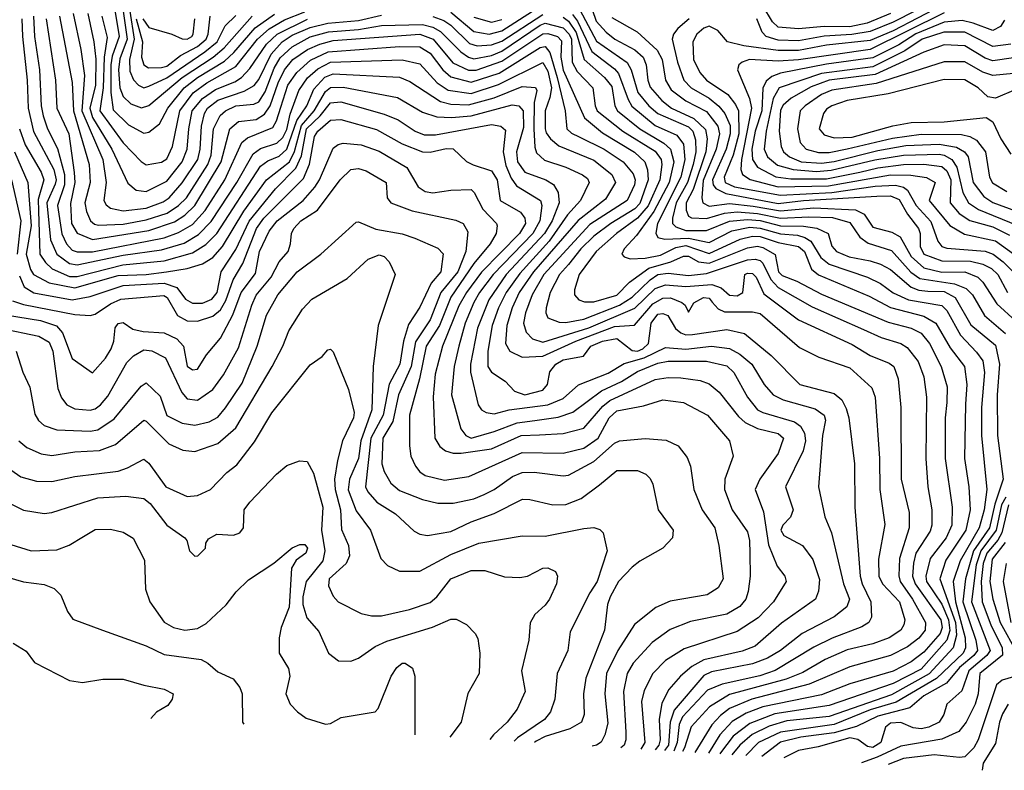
# Model space of a CAD drawing. Extents: x 501367 to 657802, y 482273 to 547541.
# Tile 257 of 656: x 589490 to 593340, y 483596 to 486531. Entities that reach past the tile are written whole.
import ezdxf

# ---------------------------------------------------------------- set-up
doc = ezdxf.new("R2010")
doc.units = 0

msp = doc.modelspace()

# ---------------------------------------------------------------- linework, layer by layer
at = {"layer": '0CON20XD'}
for points in [[(589428.7, 487571.3), (589575, 487663.5), (589625, 487677.3), (589660.9, 487660.9), (589695, 487634.6), (589765.4, 487535.4), (589875, 487403), (589889.2, 487375), (589900.2, 487315), (589910.6, 487290.6), (589933.6, 487263.6), (589994.3, 487215), (590018.2, 487185), (590027.3, 487155), (590033.6, 487085), (590030.4, 487005), (589939.7, 486745), (589920.8, 486565), (589937.8, 486455), (589919.5, 486375), (589920.4, 486330.4), (589935, 486296.7), (589955, 486275.7), (589975, 486265.2)], [(589852.3, 486625), (589878.7, 486465), (589851.6, 486388.4), (589846.6, 486355), (589846.5, 486246.5), (589855, 486179.4), (589915, 486119.8), (589975, 486088.1), (589995, 486091.2), (590036.2, 486123.8), (590069.3, 486185), (590132.7, 486265), (590185, 486304.9), (590291.1, 486368.9), (590327.6, 486402.4)], [(591714.4, 486614.4), (591744.3, 486525), (591782.5, 486482.5), (591816.3, 486455), (591895, 486412.9), (591927, 486385), (591939.8, 486355), (591945.8, 486295), (591955, 486267.7), (592000, 486215), (592038.9, 486185), (592125.4, 486145.4), (592171.5, 486101.5), (592177.4, 486065), (592172.2, 486015), (592123, 485867), (592095.1, 485815), (592096.3, 485786.3), (592105, 485762.9), (592116.7, 485756.7), (592175, 485754.2), (592245.1, 485774.9), (592295, 485779.8), (592375, 485773), (592465, 485755.2), (592575, 485760.8), (592667.4, 485757.4), (592735, 485738.8), (592775, 485680.8), (592807, 485657), (592898.9, 485628.9), (592974.2, 485544.2), (593009.4, 485519.4), (593145, 485498.8), (593190.5, 485480.5), (593215.1, 485455.1), (593261.7, 485375), (593344.3, 485305)], [(593085, 486614.6), (592905, 486521.8), (592815.1, 486484.9), (592743.9, 486473.9), (592635, 486467.5), (592535, 486448.9), (592455, 486451.4), (592408.7, 486465), (592392.3, 486482.3), (592372.6, 486535)], [(589811.6, 486545), (589832, 486462), (589820.4, 486385), (589816.6, 486265), (589803.7, 486175), (589895, 486050), (589965, 485977.3), (589985, 485964.1), (590045, 485974.8), (590065, 485987.2), (590087.3, 486035), (590116.1, 486175), (590168, 486245), (590221.6, 486285), (590335, 486348.7), (590419.2, 486455), (590465.1, 486494.9), (590525, 486530.8), (590605, 486561.5)], [(589894.9, 486564.9), (589910.4, 486455), (589881.7, 486378.3), (589876.2, 486335), (589882, 486265), (589895, 486231.4), (589925, 486202.9), (589966.7, 486186.7), (589995, 486195.9), (590124.6, 486305), (590246.8, 486385), (590289.2, 486420.8), (590398.5, 486545)], [(591175, 486560.3), (591265, 486485.1), (591325, 486474.9), (591375, 486488.2), (591495.2, 486564.8)], [(591679.4, 486569.4), (591745, 486446.7), (591864.5, 486364.4), (591880.8, 486335), (591906.7, 486246.7), (591949.8, 486195), (591985, 486164.1), (592105, 486112.4), (592121.7, 486095), (592131.8, 486061.8), (592132.9, 486015), (592122.9, 485965), (592101.2, 485895), (592056.9, 485815), (592042.2, 485755), (592042.3, 485735), (592055, 485720.8), (592095, 485706.6), (592175, 485707.7), (592265, 485743.6), (592335, 485750.3), (592385, 485745.8), (592465, 485725.2), (592554.4, 485724.4), (592606.8, 485716.8), (592650.7, 485695), (592665, 485645.6), (592683.1, 485625), (592733.6, 485603.6), (592815, 485588.6), (592855, 485574.8), (592895, 485554.4), (592976, 485486), (593005, 485473.4), (593040.6, 485469.4), (593105, 485468), (593147.2, 485445), (593208.3, 485338.3), (593305, 485258.8), (593320.5, 485185), (593311.1, 485065), (593312.7, 484905), (593335.5, 484735), (593302.5, 484637.5), (593281.2, 484545), (593219.1, 484455), (593187.6, 484345), (593177.1, 484255), (593228.8, 484105), (593234.6, 484065), (593219.9, 484045), (593165, 483997.9), (593113.1, 483936.9), (593025, 483887.3), (592969.6, 483840.4), (592845, 483808.5), (592761.8, 483768.2), (592675, 483742.5), (592543.9, 483726.1), (592465, 483706.4), (592391.4, 483650.2)], [(593095, 486586.5), (592905, 486487.9), (592815, 486449.6), (592645, 486431.1), (592535, 486411), (592455, 486410.9), (592320.8, 486429.2), (592256.7, 486445), (592219.2, 486489.2), (592185, 486505.8), (592165, 486498.5), (592136.8, 486475), (592122, 486445), (592124.8, 486375), (592149.4, 486325), (592175, 486294.4), (592258.4, 486238.4), (592289.1, 486199.1), (592299.9, 486175), (592301.2, 486085), (592279, 486001), (592244.9, 485915), (592248.2, 485895), (592285, 485878), (592465, 485844.6), (592665, 485855.3), (592835, 485880.6), (592914.7, 485884.7), (592945, 485877), (592961.2, 485865), (592994.9, 485805), (593051.8, 485741.8), (593079.4, 485665), (593095, 485644.3), (593115, 485637.5), (593265, 485626.2), (593295.8, 485615), (593335, 485584.8), (593375, 485544.3)], [(593105, 486557.5), (592815, 486414.2), (592535, 486373.7), (592455, 486368.5), (592343.3, 486375), (592314.2, 486365.8), (592301.9, 486355), (592296.5, 486335), (592343.3, 486223.3), (592351.6, 486185), (592312.1, 485985), (592309.7, 485945), (592315.5, 485925.5), (592346.5, 485906.5), (592455, 485877.7), (592651.8, 485881.8), (592894.7, 485924.7), (592974, 485924), (593035, 485914.5), (593069.6, 485895), (593046.1, 485825), (593126.7, 485726.7), (593183.3, 485693.3), (593305, 485666.7), (593376, 485616)], [(592894.3, 486555), (592802.9, 486517.2), (592735, 486503.4), (592635, 486504.4), (592535, 486495.4), (592455, 486502.4), (592433.1, 486523.1), (592395.3, 486585.3)], [(589498.6, 486535), (589500.4, 486465), (589519.2, 486295), (589522.7, 486185), (589543.5, 486093.5), (589623.1, 485945), (589631.9, 485905), (589628.1, 485888.1), (589596.4, 485815), (589610.9, 485670.9), (589635.5, 485615), (589685, 485577.6), (589715, 485573.2), (589895, 485610), (590045, 485630.9), (590132.4, 485657.6), (590188.9, 485691.1), (590238.2, 485741.8), (590338.3, 485895), (590402.7, 486007.3), (590431.8, 486028.2), (590495, 486048.7), (590518.8, 486071.2), (590535, 486102.4), (590548, 486162), (590581.8, 486255), (590615, 486303.4)], [(589543.7, 486545), (589548, 486465), (589567, 486335), (589573.8, 486195), (589581.9, 486155), (589598.8, 486105), (589637.5, 486027.5), (589665.5, 485925.5), (589664.6, 485885.4), (589637.6, 485805), (589655, 485693.9), (589673, 485655), (589695, 485630.5), (589715, 485624.3), (589775, 485623.6), (590055, 485678.1), (590111.4, 485698.6), (590165, 485731), (590214.9, 485785.1), (590291.7, 485905), (590358.5, 486051.5), (590381.2, 486068.8), (590479.9, 486110.1), (590494.4, 486135.6), (590510.3, 486189.7), (590538.7, 486275), (590573.3, 486325), (590627, 486373), (590695.9, 486405.9), (590975, 486426.3), (591055, 486424.6), (591095, 486400), (591144.5, 486335), (591175, 486307.5), (591255, 486286.4), (591365, 486322.4), (591525, 486422.2), (591545, 486426.5), (591562.7, 486402.7), (591591.9, 486305), (591622, 486175), (591629.2, 486105), (591647.7, 486087.7), (591677.1, 486072.9), (591775.3, 486025), (591850, 485975), (591888.1, 485928.1), (591896.1, 485905), (591893.8, 485885), (591864.8, 485825), (591719.6, 485730.4), (591539.5, 485535), (591493.7, 485455), (591467.4, 485385), (591459.6, 485345), (591469.8, 485309.8), (591495, 485283.2), (591535, 485271.1), (591715, 485326.8), (591895, 485403.2), (591975, 485480.6), (592015, 485494), (592095, 485488), (592195.8, 485495.8), (592232.9, 485482.9), (592265, 485454.3), (592295, 485451.6), (592317.3, 485465), (592324.7, 485535), (592335, 485540.5), (592355, 485538.6), (592369.1, 485525), (592399.4, 485459.4), (592535, 485357.8), (592745, 485261), (592815, 485218.9), (592888.8, 485188.8), (592907.5, 485175), (592925, 485126.7), (592934.7, 485015), (592936.3, 484735), (592967, 484605), (592967.3, 484545), (592929.5, 484425), (592927.2, 484357.2), (592932.5, 484335), (592980.9, 484265), (593031.7, 484175), (593030, 484145), (593005, 484112.7), (592960.6, 484079.4), (592894.9, 484045.1), (592735, 484001.2), (592576.5, 483933.5), (592352.5, 483875), (592265, 483838.2), (592229.3, 483810.7), (592195.8, 483774.2), (592129.1, 483666.5)], [(589593.6, 486535), (589629.8, 486295), (589635.2, 486185), (589681.7, 486085), (589703.2, 485933.2), (589705.7, 485895), (589688, 485812), (589693.1, 485735), (589715, 485696.2), (589775, 485672.1), (589995, 485707.7), (590095, 485740.5), (590135, 485767), (590175.1, 485804.9), (590278.2, 485975), (590311.4, 486105), (590345, 486132.8), (590415, 486140.7), (590447.6, 486162.3), (590468.8, 486195), (590500.7, 486285), (590525.1, 486335), (590558.5, 486375), (590615, 486414.6), (590663.8, 486436.2), (590715, 486449.4), (591055, 486474.5), (591106.5, 486455), (591183.1, 486363.1)], [(589646, 486545), (589695, 486286), (589699.8, 486175), (589761.9, 485965), (589765.8, 485895), (589745.2, 485815), (589751.3, 485781.3), (589767, 485745), (589781.9, 485731.9), (589797.7, 485727.7), (589895, 485731.8), (589985, 485748.5), (590066.6, 485775), (590111.4, 485805), (590141.5, 485835), (590225.4, 485965), (590238.9, 486001.1), (590247.2, 486105), (590273.1, 486156.9), (590294.7, 486175), (590335, 486194.1), (590405, 486201.2), (590425, 486210.7), (590449.8, 486249.8), (590485, 486341.6), (590508.2, 486381.8), (590554.9, 486425.1), (590625, 486464.3), (590696.7, 486483.3), (590815, 486492.8), (590905, 486508.4), (591065, 486512), (591105, 486501.6), (591134.8, 486485), (591215.3, 486405.3), (591245, 486384.3), (591265, 486378.1), (591335, 486391.8), (591375, 486408.6), (591525, 486509.6), (591545, 486517.3), (591615, 486499.8), (591638.7, 486475), (591647, 486455), (591649.9, 486365), (591669.2, 486329.2), (591730.8, 486265), (591739.8, 486195), (591747.9, 486175), (591847.7, 486095), (591975, 486017.7), (591997.9, 485985), (592000.5, 485965), (591992.2, 485905), (591946.7, 485803.3), (591905, 485755.5), (591822.9, 485695), (591743.6, 485625), (591678, 485535), (591659.3, 485475), (591659.2, 485455), (591676.6, 485436.6), (591698.5, 485428.5), (591735, 485428.4), (591825, 485453.9), (591874.3, 485505), (591950.2, 485559.8), (592035.4, 485584.6), (592085, 485606.2), (592105, 485606.5), (592144.5, 485584.5), (592185, 485578.8), (592335, 485639.6), (592374.7, 485645.3), (592395, 485640), (592443.2, 485613.2), (592457.2, 485545), (592470.7, 485530.7), (592528.8, 485508.8), (592625, 485458.2), (592885, 485349), (592975.1, 485325.1), (593015, 485306.1), (593046.9, 485265), (593093.2, 485175), (593116.2, 485096.2), (593114.8, 485035), (593108.4, 484975), (593108, 484815), (593135.6, 484625), (593134.5, 484555), (593111.6, 484505), (593050.2, 484425), (593032.4, 484355), (593035.9, 484335), (593095, 484245.8), (593121.9, 484185), (593126.4, 484143.6), (593114.3, 484105.7), (593015, 483991.8), (592905, 483936.2), (592655, 483850.3), (592442.4, 483817.6), (592345, 483779.9), (592279.9, 483730.1), (592230.1, 483665), (592227.5, 483660.4)], [(589699.3, 486555), (589729.4, 486415), (589743.5, 486313.5), (589733.2, 486175), (589815.2, 485984.8), (589828.4, 485895), (589819, 485825), (589827.9, 485807.9), (589844.9, 485794.9), (589894.1, 485784.1), (589985, 485794), (590051.5, 485818.5), (590074.7, 485835.3), (590125, 485892.9), (590185.9, 485985), (590195.8, 486025), (590200.6, 486115), (590212.8, 486165), (590224.3, 486185), (590265, 486216.1), (590367.9, 486252), (590406.6, 486273.4), (590425, 486297.9), (590473.4, 486396.6), (590515.8, 486444.2), (590555, 486470.4), (590625, 486501.1), (590695, 486517.9), (590815, 486528.7), (590905, 486548.5)], [(589755.7, 486555), (589780, 486445), (589787.4, 486377.4), (589786.1, 486275), (589763.7, 486185), (589775, 486148.9), (589849.6, 486025), (589912.1, 485892.1), (589945, 485865.3), (589985, 485859.8), (590065, 485900.4), (590125.2, 485975), (590144.9, 486025), (590151.1, 486105), (590164.9, 486175), (590205, 486223.2), (590255, 486258.8), (590331.4, 486288.6), (590357.1, 486305), (590389.6, 486340.4), (590454.4, 486435), (590496, 486475), (590615, 486533.5)], [(589944.9, 486535), (589969.8, 486445), (589966.5, 486385), (589975, 486355.4), (589993.7, 486343.7)], [(589971, 486535), (589995, 486500.3), (590084.3, 486474.3), (590125, 486456), (590145, 486454.6)], [(589975, 486265.2), (589995, 486270.9), (590065, 486304.2), (590214.4, 486405.6), (590261.4, 486445), (590293.2, 486506.8), (590335, 486547.5)], [(589993.7, 486343.7), (590045, 486344.3), (590065, 486350), (590118.9, 486391.1), (590185, 486426.6), (590219.6, 486455), (590227.4, 486475), (590234, 486545)], [(590145, 486454.6), (590162.9, 486465), (590168.1, 486475), (590174.2, 486535)], [(590327.6, 486402.4), (590411, 486499), (590486.8, 486553.2)], [(591105, 486543.4), (591148, 486528), (591175, 486509.9), (591248.3, 486438.3), (591278.8, 486428.8), (591335, 486432.5), (591375, 486447.1), (591535, 486551.6)], [(591265, 486541.6), (591335, 486521.2), (591375, 486532.4)], [(591615, 486540.8), (591635.5, 486525), (591665, 486481), (591696.6, 486375), (591776.7, 486305), (591805, 486270), (591816.6, 486195), (591827, 486175), (591914, 486105), (592008.3, 486048.3), (592035.1, 486025.1), (592047.3, 485975), (592028.6, 485895), (591969.2, 485780.8), (591902.1, 485687.9), (591853.3, 485635), (591843.6, 485615), (591853.7, 485603.6), (591876.3, 485596.3), (591935, 485599.5), (591995, 485610.1), (592055, 485640.9), (592095, 485648.7), (592185, 485616.5), (592307.4, 485672.6), (592355, 485684.7), (592385, 485683.1), (592455, 485660.5), (592535, 485644.3), (592558.5, 485625), (592585.4, 485555.4), (592613.3, 485533.3), (592810.6, 485450.6), (592895, 485405.4), (593025, 485372), (593071.7, 485345), (593128.1, 485248.1), (593183.9, 485175), (593193.1, 485105), (593187.9, 485027.9), (593184.1, 484815), (593200.9, 484705), (593206, 484615), (593188.9, 484535), (593111.5, 484418.5), (593087, 484345), (593148.9, 484175), (593153.3, 484125), (593140.1, 484075), (593046.4, 483973.6), (592898.7, 483891.3), (592655, 483807.1), (592489.2, 483789.3), (592420.4, 483769.6), (592353.9, 483736.1), (592304.9, 483695.1), (592274, 483657.6)], [(591651.3, 486551.3), (591670.3, 486525), (591727, 486407), (591815, 486339.5), (591831, 486321), (591868.9, 486218.9), (591883.8, 486193.8), (591975, 486117.3), (592059.3, 486079.3), (592085, 486044.6), (592091.1, 485985), (592074.2, 485915), (591983.6, 485735), (591977.2, 485697.2), (591985, 485679.6), (592012.6, 485672.6), (592105, 485676.7), (592185, 485660.4), (592274.8, 485705.2), (592345, 485719.5), (592385, 485716.5), (592465, 485693.4), (592531.6, 485688.4), (592560.1, 485680.1), (592583.1, 485665), (592621.8, 485601.8), (592655.3, 485575.3), (592805, 485525.2), (592855, 485499.2), (592905, 485462.7), (592965, 485435.6), (593095, 485414.4), (593115, 485394.2), (593168.2, 485298.2), (593231.3, 485231.3), (593255, 485196.9), (593262.5, 485152.5), (593250.8, 485015), (593250.2, 484905), (593271.2, 484695), (593261, 484615), (593241.5, 484545), (593166.6, 484415), (593139.4, 484335), (593149, 484255), (593186.2, 484113.8), (593188, 484075), (593179.3, 484055), (593074.7, 483955.3), (592917.3, 483862.7), (592815, 483832.6), (592674.1, 483775), (592465, 483746.2), (592379.1, 483705), (592328.4, 483654.1)], [(591805, 486539.8), (591903.5, 486483.5), (591982.2, 486412.2), (592002, 486375), (592015.5, 486295), (592036.9, 486256.9), (592094.3, 486214.3), (592175, 486171.7), (592218.9, 486115), (592225.4, 486085), (592213.3, 486025), (592162.6, 485902.6), (592156.4, 485835), (592160.7, 485815), (592185, 485802.7), (592265, 485812.7), (592358.3, 485801.7), (592465, 485784.1), (592594.9, 485795.1), (592758.4, 485788.4), (592791, 485771), (592825, 485720.5), (592900.4, 485700.4), (592931.8, 485681.8), (592975.4, 485605), (593025, 485560.8), (593095, 485544.1), (593185, 485544.9), (593235.8, 485525), (593255.6, 485505), (593309.9, 485419.9), (593385, 485352.6)], [(592107.3, 486535), (592062.6, 486497.4), (592046.2, 486475), (592041.3, 486455), (592061.9, 486365), (592086.3, 486295), (592115.3, 486265), (592185, 486224.6), (592223.5, 486193.5), (592246.4, 486165), (592267.2, 486117.2), (592268.2, 486085), (592251.9, 486025), (592198.6, 485905), (592201, 485885), (592211.2, 485871.2), (592251.2, 485851.2), (592455, 485813), (592555, 485824.9), (592841.7, 485841.7), (592895, 485842.3), (592928.1, 485828.1), (592960.6, 485770.6), (593004.3, 485714.3), (593010.2, 485695), (593010.9, 485645), (593024.8, 485615), (593095, 485588.4), (593206.9, 485586.9), (593255, 485575.9), (593289.1, 485559.1), (593314.8, 485535), (593352.3, 485465)], [(593340.8, 486529.2), (593325.1, 486504.9), (593295, 486488.4), (593217.7, 486517.7), (593175, 486527.7), (593105, 486522.2), (592994.1, 486475.9), (592927.3, 486432.7), (592825, 486381.8), (592645, 486357.4), (592465, 486322), (592430.5, 486309.5), (592408.7, 486291.3), (592396.1, 486263.9), (592391.3, 486175), (592365.5, 486095), (592352.9, 486025), (592355.4, 485985), (592374.6, 485954.6), (592446.9, 485916.9), (592505, 485909.6), (592645, 485909.7), (592775, 485935.6), (592845, 485952.4), (592944.9, 485964.9), (593025, 485966.2), (593095, 485956.9), (593115, 485939.7), (593130.2, 485905), (593128.5, 485815), (593163.3, 485773.3), (593205, 485746.1), (593295, 485721.1), (593359.4, 485689.4)], [(593365, 486436.2), (593295, 486426), (593185, 486482), (593102.7, 486482.7), (593018.5, 486455), (592950.8, 486409.2), (592825, 486347.6), (592625, 486321.4), (592459, 486265), (592436.2, 486223.8), (592408.3, 486095), (592400.2, 486025), (592413.2, 485995), (592452.8, 485962.8), (592514.5, 485945), (592605, 485937.8), (592662.4, 485942.4), (592833.2, 485983.2), (592945, 486002.2), (593085.1, 486005.1), (593105, 486001.6), (593134.2, 485984.2), (593154.2, 485954.2), (593177.4, 485855), (593199.2, 485815), (593238.9, 485788.9), (593388.5, 485728.5)], [(591183.1, 486363.1), (591244.2, 486334.2), (591275, 486333.4), (591375, 486369.3), (591535, 486476.1), (591555, 486477.1), (591592.7, 486465), (591608, 486448), (591605.1, 486384.9), (591615, 486333.5), (591698.1, 486148.1), (591769.1, 486089.1), (591893.5, 486013.5), (591933.7, 485975), (591944.4, 485944.4), (591947.7, 485905), (591915, 485813), (591895, 485792.1), (591801.3, 485735), (591735, 485685.5), (591683.7, 485635), (591635, 485574.5), (591600.5, 485535), (591564, 485465), (591548.6, 485405), (591546.8, 485385), (591555, 485365.6), (591598.9, 485348.9), (591625, 485347.2), (591695, 485360.7), (591835, 485415.3), (591885, 485446.2), (591955.4, 485514.6), (591985, 485534.4), (592025, 485540), (592105, 485530.9), (592175, 485539.2), (592335, 485592.4), (592365, 485595.4), (592385, 485589.2), (592395, 485579), (592426.6, 485515), (592455, 485484.3), (592588.4, 485408.4), (592789.5, 485319.5), (592858.6, 485288.6), (592934.5, 485265), (592959.8, 485249.8), (593003.3, 485195), (593024.8, 485135), (593036, 485056), (593032.4, 484815), (593040.2, 484705), (593055.7, 484615), (593055.7, 484555), (593049.1, 484530.9), (592994.2, 484445), (592983.9, 484406.1), (592980.1, 484355), (592990.4, 484325), (593091.4, 484185), (593096.4, 484155), (593088.6, 484131.4), (593025, 484058.6), (592975, 484020.9), (592905, 483983.8), (592735.9, 483934.1), (592625, 483891.7), (592395, 483844.7), (592330.1, 483819.9), (592275, 483787.4), (592227.3, 483735), (592182.5, 483663.2)], [(593375, 486382.8), (593295, 486370.9), (593265, 486381), (593185, 486428.6), (593105, 486432.5), (593025, 486403.7), (592835, 486317.3), (592655, 486294.2), (592585, 486269.1), (592506, 486224), (592475, 486197), (592465, 486178.2), (592459.7, 486095), (592467.2, 486035), (592476.1, 486015), (592499.2, 485995), (592545, 485975.3), (592625, 485969.8), (592675, 485976.3), (592845, 486020.3), (592955, 486039.1), (593085.1, 486044.9), (593152.4, 486032.4), (593183.3, 486015), (593198.5, 485995), (593218.2, 485895), (593259.5, 485839.5), (593295, 485816.1), (593383.8, 485783.8)], [(590615, 486303.4), (590655, 486338.6), (590705, 486365.6), (590985, 486374.8), (591055, 486358.3), (591122.5, 486285), (591165, 486255.1), (591255, 486242.3), (591362.3, 486277.7), (591535, 486363.7), (591555, 486329.5), (591568.6, 486265), (591563.3, 486226.7), (591544.1, 486175), (591543.8, 486105), (591548.7, 486088.7), (591564.9, 486064.9), (591598.3, 486038.3), (591735, 485981.5), (591805, 485926.4), (591819.4, 485895), (591780.3, 485829.7), (591673.8, 485746.2), (591498.5, 485545), (591443, 485465), (591415.1, 485405), (591394.3, 485335), (591389.4, 485265), (591405.7, 485235.7), (591455, 485212), (591535, 485215.1), (591663.8, 485275), (591815, 485332.1), (591893.5, 485336.5), (591965, 485420.1), (592005, 485443.1), (592035, 485443.8), (592078.9, 485425), (592091.9, 485415), (592105, 485387.5), (592125.3, 485424.7), (592162.9, 485445), (592185, 485442.2), (592197.5, 485427.5), (592220.2, 485400.2), (592245, 485388.8), (592355, 485389.1), (592385, 485382.7), (592539.1, 485249.1), (592615, 485211.2), (592735, 485170.3), (592822.2, 485092.2), (592834.7, 485055), (592851, 484815), (592853.1, 484695), (592872.7, 484557.3), (592847.8, 484422.2), (592849.6, 484355), (592863.3, 484325), (592929.5, 484255), (592950.4, 484185), (592947.2, 484165), (592935.3, 484145), (592888.8, 484115), (592825, 484090.9), (592725, 484067.2), (592639.8, 484030.2), (592551.7, 483978.3), (592487.2, 483952.8), (592265, 483893.3), (592186.5, 483845), (592115, 483766), (592089.3, 483685), (592082, 483669.6)], [(593375, 486320.6), (593295, 486313.3), (593255, 486326.3), (593185, 486366.1), (593105, 486366.2), (592838.5, 486281.5), (592665, 486255.8), (592625, 486238.8), (592561.1, 486195), (592541.9, 486175), (592530.7, 486105), (592541.7, 486051.7), (592565.5, 486025.5), (592612.6, 486012.6), (592655, 486012.2), (592725, 486026.7), (592901.8, 486068.2), (593015, 486083.3), (593172, 486082), (593204.4, 486074.4), (593230.5, 486060.5), (593266, 486015), (593281.2, 485915), (593293.1, 485893.1), (593348.9, 485858.9)], [(589488.8, 486105), (589511.7, 486041.7), (589574.2, 485935), (589584.6, 485905), (589562, 485828), (589563.8, 485783.8), (589568.6, 485615), (589591.3, 485581.3), (589617.1, 485557.1), (589685, 485527.6), (589715, 485527.2), (589892.9, 485572.9), (590055, 485588.2), (590165, 485619.4), (590217.7, 485652.3), (590260.7, 485695), (590431.6, 485958.4), (590460.5, 485979.5), (590505, 485997.8), (590535, 486024.5), (590573.3, 486136.7), (590612.8, 486195), (590639.9, 486260.1), (590683.4, 486306.6), (590715, 486320.2), (590975, 486306.7), (591015, 486289.6), (591135, 486211.3), (591175, 486201.3), (591245, 486199), (591345, 486226.2), (591455, 486269.7), (591506.8, 486266.8), (591512.1, 486255), (591501.9, 486208.1), (591500.4, 486105), (591503.5, 486033.5), (591510.4, 486010.4), (591541.8, 485981.8), (591624.9, 485954.9), (591690.4, 485925), (591710.2, 485910.2), (591716.9, 485895), (591682.5, 485825), (591632.1, 485767.9), (591560, 485665), (591445, 485538.4), (591391.9, 485465), (591361.5, 485405), (591336.8, 485335), (591320.3, 485235), (591320.7, 485175), (591335, 485152.7), (591387.4, 485117.4), (591425, 485078.8), (591465, 485064.5), (591535, 485082.5), (591553.1, 485105), (591562.2, 485155), (591585.7, 485185), (591615, 485201.8), (591693.7, 485216.3), (591723.2, 485255), (591768.4, 485275), (591825, 485285.4), (591885, 485237.4), (591905, 485235.8), (591925.7, 485244.3), (591949, 485265), (591958.6, 485345), (591985, 485379.3), (592005, 485382.1), (592024.3, 485374.3), (592054.1, 485324.1), (592075, 485307.2), (592095, 485299.6), (592120.2, 485300.2), (592255, 485320.5), (592323.8, 485303.8), (592428.5, 485218.5), (592540, 485105), (592675, 485069.4), (592703.9, 485045), (592721.3, 485011.3), (592731.6, 484975), (592754.2, 484795), (592755.3, 484625), (592775.5, 484355), (592783.2, 484325), (592817.2, 484255), (592820.8, 484195), (592810.5, 484175), (592782.2, 484157.8), (592666.4, 484113.6), (592595, 484077.5), (592443.4, 483986.6), (592383.5, 483966.5), (592236.3, 483933.7), (592179.6, 483910.4), (592082, 483805), (592068.7, 483775), (592060.6, 483705), (592047.6, 483671.6)], [(593385, 486258), (593305, 486223.9), (593275, 486230), (593237.2, 486265), (593185, 486295.6), (593105, 486298.1), (592885, 486241.7), (592725, 486215.1), (592665.4, 486195), (592645, 486181.8), (592633.1, 486165), (592615.3, 486105), (592635, 486080.7), (592675, 486068.8), (592745, 486072.1), (592903.3, 486116.7), (592975, 486129.8), (593105, 486131.3), (593268.4, 486148.4), (593295, 486132.5), (593325.4, 486065.4), (593365, 486005.4)], [(589470.1, 486015), (589522.3, 485895), (589535.1, 485724.9), (589515.3, 485615), (589532.1, 485555), (589544.4, 485535), (589605, 485502.7), (589705, 485483), (589875, 485531.5), (589984.9, 485535.1), (590064.5, 485545.5), (590145, 485558.7), (590205, 485576.9), (590245, 485600.9), (590282.9, 485645), (590366.7, 485783.3), (590455, 485904.8), (590545, 485975.7), (590564.7, 486015.3), (590592.2, 486117.8), (590641.8, 486175), (590685, 486250.8), (590705, 486266.8), (590755, 486267.9), (590967.1, 486227.1), (591065, 486169.6), (591121, 486151), (591178.6, 486148.6), (591255, 486155.6), (591415, 486199), (591441.5, 486195), (591457.8, 486175), (591460.1, 486110.1), (591432.6, 486015), (591436.1, 485975), (591465.1, 485935.1), (591546.5, 485905), (591577, 485887), (591595.2, 485855.2), (591599.4, 485815), (591572.2, 485745), (591541.6, 485695), (591392.1, 485535), (591324.4, 485435.6), (591279.7, 485325), (591252.7, 485185), (591253, 485153), (591282, 485025), (591295, 485006.2), (591313.3, 484995), (591345, 484990.9), (591403.7, 485006.3), (591554.9, 485025.1), (591615, 485050.6), (591675, 485103.7), (591790.9, 485149.1), (591853.5, 485186.5), (591931, 485209), (592015, 485249.2), (592095, 485243.4), (592195, 485254.2), (592265, 485246.3), (592305, 485224), (592352, 485185), (592400.8, 485105), (592435.3, 485065), (592475, 485044.5), (592599.6, 485009.6), (592635.9, 484985), (592640, 484965), (592629.2, 484905), (592613.1, 484705), (592637.5, 484587.5), (592664.1, 484525), (592711.2, 484325), (592734.7, 484265), (592724, 484236), (592675, 484196.7), (592549, 484131), (592465.1, 484064.9), (592413.4, 484035), (592355, 484012.5), (592195, 483981.6), (592165, 483967.6), (592048.4, 483831.6), (592033.6, 483785), (592026.7, 483695), (592010.9, 483673.9)], [(589489.2, 485529.2), (589507.3, 485487.3), (589545, 485463.3), (589695, 485436.1), (589765, 485449), (589895, 485491.8), (590055, 485501.1), (590103.9, 485483.9), (590138.7, 485438.7), (590165, 485423), (590205, 485422.4), (590241.8, 485438.2), (590261.7, 485465), (590277.4, 485545), (590335, 485632.7), (590386.9, 485743.1), (590489.9, 485870.1), (590569.8, 485950.2), (590591.3, 485998.7), (590611.6, 486105), (590665, 486154.9), (590705, 486206.1), (590745, 486209.9), (590915, 486162), (590969.8, 486139.8), (591036.7, 486095), (591071.3, 486081.3), (591115, 486081.5), (591335, 486121.4), (591371.5, 486115), (591389.2, 486099.2), (591379.9, 486015), (591390.9, 485960.9), (591411.7, 485911.7), (591431.7, 485881.7), (591525.8, 485825), (591531.3, 485805), (591523.8, 485745), (591496.7, 485695), (591341.4, 485535), (591288.1, 485465), (591265.7, 485425), (591232.1, 485345), (591206.7, 485255), (591188.9, 485175), (591177.6, 485065), (591215, 484931.1), (591233.9, 484905), (591255, 484895.6), (591345, 484920.9), (591435.5, 484955), (591503.6, 484963.6), (591595, 484977.1), (591653, 484997), (591765, 485080.1), (591842.7, 485117.3), (591905, 485156.3), (591985, 485188), (592025, 485195.7), (592175, 485196.8), (592255, 485178.3), (592282.1, 485152.1), (592335.7, 485055), (592375, 485006.2), (592395.2, 484995.2), (592519.3, 484959.3), (592542.5, 484942.5), (592558.3, 484915), (592561.7, 484885), (592553.3, 484845), (592483.7, 484705), (592514.7, 484615), (592503.7, 484586.3), (592473.8, 484555), (592465.5, 484535), (592478, 484515), (592550, 484475), (592590.7, 484420.7), (592617.4, 484342.6), (592612.6, 484297.4), (592600.9, 484265), (592468.6, 484171.4), (592365, 484081.4), (592315, 484061.7), (592165, 484028.2), (592117.4, 484002.6), (592073.1, 483965), (592027.9, 483912.1), (592000.6, 483859.4), (591990.7, 483795), (591993.6, 483715), (591988.7, 483695), (591974.5, 483676.1)], [(589461.6, 485431.6), (589505, 485417.3), (589705, 485379), (589765, 485375.2), (589785, 485379.5), (589845, 485420.9), (589885, 485438.5), (590053.4, 485453.4), (590066.5, 485445), (590106.7, 485375), (590145, 485353.9), (590185, 485352.4), (590245, 485372.2), (590275, 485396.3), (590296.2, 485433.8), (590325, 485514.1), (590361.9, 485578.1), (590415.4, 485715), (590444.6, 485755), (590599.5, 485910.5), (590623.1, 485966.9), (590643.2, 486075), (590655.6, 486095), (590705, 486138.4), (590745, 486141.7), (590885, 486101.5), (590985.7, 486045.7), (591065, 486014.2), (591095, 486013.8), (591157.4, 486027.4), (591185, 486026), (591236.9, 485976.9), (591263.3, 485963.3), (591335, 485940.3), (591356.8, 485905), (591368, 485825), (591448.2, 485778.2), (591464.8, 485755), (591466.9, 485735), (591444.5, 485695), (591295.5, 485544.5), (591236.8, 485465), (591207.4, 485412.6), (591142.8, 485255), (591114.5, 485145), (591107, 485057), (591113.2, 484895), (591132.6, 484862.6), (591155.2, 484845.2), (591185, 484836.1), (591216.6, 484836.6), (591335, 484853.3), (591450.6, 484905), (591521.8, 484908.2), (591615, 484913.1), (591695, 484934.8), (591770.1, 485019.9), (591797.8, 485042.2), (591975, 485124.1), (592025, 485132.3), (592075, 485130.6), (592150.1, 485120.1), (592185, 485107.5), (592225, 485074.7), (592300.4, 484980.4), (592326.3, 484956.3), (592375, 484932.9), (592455, 484913.6), (592475.8, 484895), (592455.9, 484835), (592383.4, 484735), (592365.9, 484695), (592397.7, 484607.7), (592417.7, 484477.7), (592451.2, 484395), (592482.1, 484355), (592487.1, 484335), (592437.1, 484255), (592377.1, 484192.9), (592295, 484138.9), (592088.5, 484071.5), (592015, 484025.3), (591965.8, 483975), (591930.9, 483909.1), (591921.5, 483865), (591933.8, 483705), (591918.3, 483679.8)], [(589435, 485376.7), (589571.9, 485355), (589634.1, 485334.1), (589656.8, 485306.8), (589695, 485207.2), (589775, 485150.6), (589825, 485208.2), (589847, 485245), (589857.9, 485275), (589863.6, 485326.4), (589875, 485343.3), (589895, 485347.8), (589931.9, 485321.9), (589972.4, 485312.4), (590055, 485306.5), (590103.8, 485283.8), (590130.8, 485255), (590145, 485177.1), (590165, 485162.3), (590185, 485165.5), (590219.7, 485220.3), (590275, 485286.2), (590323.3, 485376.7), (590355.8, 485465), (590411.5, 485538.5), (590427.9, 485625), (590465, 485704.1), (590496.6, 485745), (590598, 485825), (590643.8, 485876.2), (590661.7, 485905), (590715, 486029.1), (590735, 486043.9), (590755, 486048.2), (590825, 486042.4), (590895, 486017.3), (591003.4, 485953.4), (591048.3, 485878.3), (591075, 485859.8), (591105, 485854.4), (591175.3, 485865.3), (591255, 485867.3), (591266.2, 485856.2), (591300.6, 485790.6), (591353.9, 485735), (591356.8, 485725), (591352.2, 485695), (591329.8, 485655), (591265, 485577.9), (591175, 485446), (591130.9, 485335), (591078.7, 485255), (591052.8, 485127.2), (591014.4, 484985), (591013.6, 484865), (591019.7, 484825), (591038, 484785), (591055, 484762.9), (591075, 484749.6), (591150.5, 484730.5), (591246, 484745), (591455, 484839.1), (591615, 484837.1), (591695, 484856.2), (591751.5, 484895), (591794.2, 484975), (591825, 485002.5), (591928.3, 485021.7), (592005, 485044.7), (592085, 485034.7), (592179.1, 484985), (592264.5, 484885), (592279.5, 484825), (592246.7, 484735), (592245.9, 484695), (592275.3, 484615), (592335, 484529.2), (592343.5, 484495), (592344.7, 484444.7), (592346.4, 484355), (592338.4, 484295), (592329.2, 484265), (592305, 484236.5), (592255, 484207.3), (592112.3, 484177.7), (592033.5, 484146.5), (591963.3, 484096.7), (591888.6, 484015), (591864.8, 483975), (591850.4, 483905), (591860.2, 483745), (591860.2, 483715), (591853.1, 483695), (591839.9, 483684.5)], [(589415, 485325.1), (589565, 485293.4), (589605, 485270), (589618.9, 485235), (589638.9, 485088.9), (589652.8, 485052.8), (589674.8, 485024.8), (589705, 485010.2), (589765, 485005.2), (589785, 485010.2), (589805.9, 485025), (589835, 485059.3), (589908.9, 485191.1), (589935, 485216.4), (589975, 485241.1), (590006.8, 485236.8), (590059.4, 485209.4), (590123.9, 485073.9), (590145, 485049.4), (590185, 485044.2), (590244.5, 485085.5), (590286.9, 485143.1), (590345, 485247.9), (590397, 485415), (590414.6, 485454.6), (590472.7, 485525), (590503.8, 485585), (590539.1, 485625), (590549.2, 485655), (590552.5, 485695), (590561.9, 485715), (590589.2, 485745), (590653.7, 485786.3), (590743.2, 485905), (590785, 485945.3), (590815, 485948.9), (590845, 485940.3), (590923.1, 485895), (590927.1, 485835), (590940.8, 485815), (591025, 485783.8), (591195, 485748), (591224.1, 485734.1), (591242.5, 485702.5), (591233.8, 485625), (591202.7, 485545), (591136.9, 485465), (591095, 485357.4), (591038, 485272), (591020.2, 485175), (590971.3, 485065), (590949.2, 484960.8), (590909.1, 484895), (590906.2, 484795), (590915, 484764.3), (590940.7, 484719.3), (590975, 484690), (591065, 484654.8), (591125, 484641.6), (591185, 484641.6), (591265, 484658.5), (591305.4, 484674.6), (591345, 484694.8), (591416.8, 484745), (591455, 484761.2), (591502, 484762), (591615, 484747.3), (591635, 484750.8), (591735, 484804.3), (591815, 484875.3), (591835, 484885.3), (591935, 484894.1), (592017, 484887), (592065, 484865.6), (592099.9, 484819.9), (592112, 484785), (592125.3, 484695), (592158, 484615), (592207.2, 484545), (592223, 484475), (592240.8, 484345), (592220.7, 484309.3), (592177.3, 484282.7), (592032.8, 484257.2), (591977.1, 484232.9), (591893.4, 484166.6), (591828.6, 484065), (591784.1, 483975), (591777.3, 483895), (591789.7, 483780.3), (591778.1, 483735), (591763.6, 483706.4), (591745, 483694.9), (591728, 483691.5)], [(589457.9, 485905), (589494, 485745), (589479.9, 485615)], [(589475.7, 485235.7), (589502.7, 485152.7), (589529.2, 485095), (589549.5, 484989.5), (589563.8, 484963.8), (589585, 484944.7), (589635, 484927.9), (589765, 484922.9), (589795, 484928), (589859.5, 484970.5), (589965, 485098.2), (589985, 485111.5), (590038.8, 485058.8), (590065, 484983.2), (590125, 484953.9), (590175, 484946.2), (590230.7, 484959.3), (590265, 484976.9), (590295, 485013.3), (590359.3, 485110.7), (590419, 485255), (590455, 485375.6), (590498.8, 485455), (590575, 485545.3), (590667.9, 485615), (590805, 485740), (590815, 485740.8), (590882.8, 485712.8), (590985, 485693.8), (591035, 485677.6), (591125, 485637.5), (591145, 485616.2), (591136.9, 485545), (591099.3, 485500.7), (591055, 485407.9), (591010, 485340), (590990.5, 485275), (590976.7, 485185), (590935, 485106.2), (590911.5, 484985), (590862.6, 484895), (590842, 484705), (590851.1, 484685), (590886, 484645), (590959.2, 484599.1), (591032, 484532), (591055, 484519.6), (591085, 484514.6), (591175, 484530.2), (591255, 484567.9), (591345, 484600), (591456.4, 484656.4), (591485, 484655.4), (591575, 484634.7), (591625, 484636), (591685, 484659.2), (591757.3, 484712.7), (591825, 484768.2), (591905, 484768.5), (591938, 484755), (591955, 484738), (591965.5, 484715), (591985.6, 484615), (592044.3, 484535), (592042, 484505), (592004, 484465), (591915, 484414.6), (591885, 484391.3), (591831.6, 484335), (591798.6, 484275), (591788.1, 484245), (591776.5, 484145), (591703.2, 483956.8), (591694.2, 483895), (591697.2, 483815), (591686.7, 483785), (591641, 483759), (591545, 483728.7), (591509.8, 483710.2), (591503, 483705.5)], [(589486.1, 484885), (589518, 484858), (589573.9, 484833.9), (589615, 484826.7), (589705, 484842), (589802.6, 484847.4), (589865, 484870.3), (589975, 484965.3), (589985, 484962.2), (590073.2, 484873.2), (590127.9, 484847.9), (590175, 484843.6), (590265, 484874.2), (590335.3, 484935), (590476.8, 485175), (590519.2, 485255), (590542, 485315), (590595, 485399.5), (590632, 485438), (590770.5, 485519.5), (590852.9, 485595), (590895, 485612.5), (590915, 485605.5), (590934.7, 485584.7), (590957.5, 485535), (590891.5, 485335), (590871.4, 485175), (590866.2, 485006.1), (590824.2, 484885), (590814.3, 484815), (590779.6, 484735), (590773.7, 484693.7), (590805, 484610.4), (590862.1, 484535), (590902.1, 484425), (590927.9, 484397.9), (590975, 484374.6), (591055, 484374.7), (591175, 484439.8), (591285.2, 484484.8), (591455, 484512.7), (591545, 484511.7), (591695, 484542.4), (591735.3, 484545.3), (591758.3, 484538.3), (591771.4, 484525), (591786.9, 484455), (591747.6, 484335), (591719, 484291), (591641.9, 484138.1), (591632.7, 484065), (591591.4, 483975), (591581.9, 483875), (591565.2, 483824.8), (591542, 483795), (591436.7, 483723.3), (591423.1, 483710.7)], [(589425, 484792.5), (589495, 484743.4), (589555, 484726.5), (589615.3, 484725.3), (589705, 484745.3), (589875, 484766.5), (589911.2, 484778.8), (589975, 484812.7), (589995, 484797.5), (590061.5, 484705), (590145, 484667.5), (590185, 484670.8), (590235.8, 484694.2), (590299.7, 484760.3), (590339, 484791), (590408.6, 484881.4), (590476, 484994), (590625, 485181.9), (590672, 485215), (590695, 485240), (590705, 485243.3), (590715, 485233.3), (590776.1, 485085), (590797, 484995), (590794.7, 484975), (590752.3, 484885), (590731.9, 484808.1), (590720.6, 484735), (590723.2, 484695), (590744.3, 484615), (590747.6, 484537.6), (590775.2, 484475.2), (590780, 484435), (590766.8, 484405), (590700.3, 484345), (590697.8, 484317.8), (590715, 484278), (590735, 484255.6), (590825, 484209.5), (590865, 484200.5), (590905, 484200.9), (591014.6, 484224.6), (591095, 484252.4), (591121.1, 484275), (591175.2, 484344.8), (591255, 484377.5), (591308.3, 484378.3), (591385, 484353.1), (591445, 484350), (591475, 484355.6), (591535, 484386.5), (591555, 484388.1), (591584.2, 484374.2), (591592, 484355), (591588.1, 484325), (591561.5, 484265), (591545, 484241.9), (591504.6, 484205.4), (591486.4, 484173.6), (591480.5, 484105), (591452.5, 483985), (591466.2, 483905), (591435.5, 483835), (591396, 483785), (591342, 483735), (591327.9, 483716.4)], [(589437.4, 484647.4), (589505, 484613.2), (589585, 484601.1), (589615, 484604.6), (589795, 484661.6), (589905, 484668.4), (589975, 484659.8), (590000.1, 484640.1), (590065, 484554.6), (590136, 484505), (590144, 484495), (590154, 484455), (590175, 484434), (590186.7, 484435), (590216.7, 484465), (590217.5, 484485), (590228.3, 484501.7), (590260.8, 484519.2), (590325.8, 484515.8), (590350.8, 484525), (590364.4, 484545), (590368.1, 484615), (590390, 484645), (590494.4, 484755), (590535, 484788.1), (590583.4, 484806.6), (590613.6, 484803.6), (590638.4, 484758.4), (590674.7, 484625), (590669.7, 484535), (590683.6, 484455), (590675.2, 484415), (590610.6, 484335), (590597.4, 484275), (590597.3, 484245), (590613.2, 484193.2), (590659.2, 484139.1), (590696.9, 484055), (590736.7, 484025), (590785, 484023.8), (590815, 484035.4), (590879.8, 484080.2), (590925, 484101.7), (591103.7, 484156.3), (591175, 484186.9), (591196.8, 484186.8), (591237, 484167), (591271.1, 484131.1), (591281.4, 484111.4), (591288.8, 484055), (591286.5, 483975), (591242.7, 483897.3), (591215.4, 483785), (591171.2, 483726.2)], [(593345, 484665), (593329.1, 484635), (593307.9, 484535), (593247.3, 484455), (593229.6, 484400.4), (593211.4, 484255), (593283.7, 484065), (593270.8, 484045), (593200.3, 483985), (593173.3, 483906.7), (593115.5, 483855), (593103.3, 483815), (593084.8, 483785.2), (593045.1, 483764.9), (593015, 483758.6), (592983.1, 483763.1), (592935, 483783), (592895, 483781), (592875.3, 483765), (592857, 483705), (592825, 483686.2), (592805, 483690.1), (592767.1, 483717.1), (592735, 483723.5), (592611.6, 483688.4), (592535, 483673.9), (592477.9, 483644.8)], [(593355.7, 484634.3), (593330.4, 484525), (593314.1, 484495.9), (593271.3, 484445), (593256.6, 484405), (593249.2, 484335), (593253.3, 484255), (593286.5, 484165), (593331.7, 484075), (593332.7, 484047.3), (593244.1, 483975), (593237.3, 483895), (593226, 483855), (593191, 483785), (593161.3, 483748.7), (593095, 483718.7), (592935, 483690.8), (592842.3, 483647.7), (592780.7, 483626)], [(589455, 484479.6), (589535, 484454.7), (589635, 484458.5), (589683.2, 484476.8), (589739.4, 484510.6), (589785, 484537.9), (589845, 484539.1), (589895, 484528.1), (589933.6, 484503.6), (589977.6, 484417.6), (589981.4, 484305), (589998.1, 484255), (590055, 484175.6), (590091.2, 484155), (590135, 484143.9), (590185, 484151.5), (590219.5, 484170.5), (590296.6, 484243.4), (590336.3, 484293.7), (590385, 484341.4), (590484, 484406), (590555, 484465.8), (590585, 484479.2), (590605, 484480), (590615.3, 484465), (590608.6, 484445), (590571.4, 484418.6), (590552.9, 484387.1), (590543.3, 484235), (590512, 484155), (590503.9, 484115), (590504.5, 484055), (590540.5, 483995), (590545.5, 483965), (590530, 483895), (590547.5, 483855), (590576, 483825), (590610.6, 483800.6), (590685, 483776.7), (590705, 483780), (590747.3, 483802.7), (590880, 483825), (590891.7, 483838.3), (590942.5, 483965), (590965, 483998.1), (590985, 484015.6), (590996.7, 484015), (591025.6, 483995.6), (591034.3, 483965), (591034.3, 483734.7)], [(593342.8, 484487.2), (593292.6, 484422.6), (593283.1, 484335), (593295.1, 484265), (593323.6, 484175), (593389.3, 484055)], [(593347, 484405), (593334.8, 484335), (593364.7, 484175)], [(589442, 484352), (589505, 484332.8), (589585, 484322.9), (589625, 484307.5), (589651.2, 484281.2), (589677.4, 484217.4), (589697.6, 484187.6), (589814, 484144), (589985, 484082.7), (590055, 484049.5), (590199.6, 484029.6), (590225.8, 484015.8), (590265, 483981.1), (590325, 483954.2), (590350.6, 483920.6), (590360.4, 483895), (590361.5, 483785), (590366.7, 483776.6)], [(589465, 484093.3), (589515, 484062), (589548.3, 484018.3), (589685, 483948), (589735, 483940), (589815, 483952.9), (589895, 483953.1), (589975, 483929.4), (590055, 483914.2), (590090, 483895), (590086.2, 483875), (590069.7, 483850.3), (590025, 483823.3), (590002.8, 483799)], [(593375, 483961.7), (593331.5, 483948.5), (593308.8, 483931.2), (593238, 483715), (593220.2, 483685), (593185, 483649.7), (593165, 483646.7), (593065, 483656.8), (592945, 483643.1), (592886, 483619.3)], [(593354.9, 483855.1), (593333, 483817), (593320.8, 483785), (593305, 483701.8), (593257.1, 483625), (593252.5, 483596.5)]]:
    msp.add_lwpolyline(points, dxfattribs=at)

doc.saveas('drawing.dxf')
